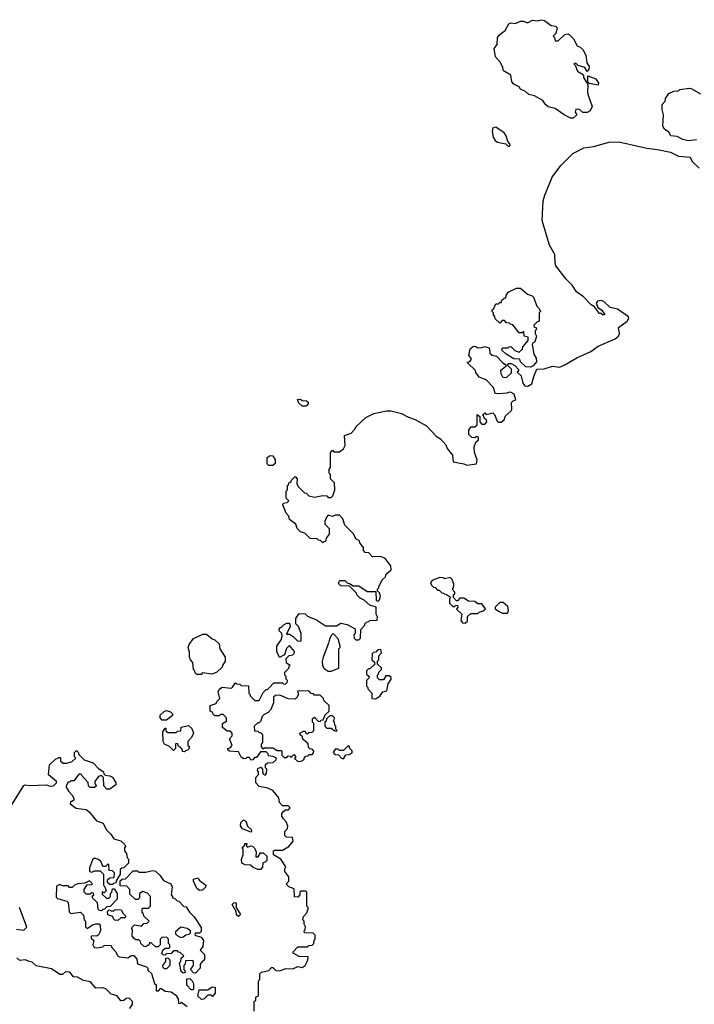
# Model space of a CAD drawing. Extents: x 1861455 to 2058065, y 200073 to 437907.
# Tile 461 of 574: x 1937215 to 1942090, y 367534 to 374654. Entities that reach past the tile are written whole.
import ezdxf

# ---------------------------------------------------------------- set-up
doc = ezdxf.new("R2010")
doc.units = 0

msp = doc.modelspace()

# ---------------------------------------------------------------- linework, layer by layer
at = {"layer": '0CON05XD'}
for points in [[(1941215, 373942.5), (1941195, 373942.5), (1941150, 373965), (1941085, 374012.5), (1941033.9, 374023.9), (1941015, 374040), (1940995, 374070), (1940935, 374102.5), (1940893, 374113), (1940870, 374135), (1940835, 374152.5), (1940825, 374167.5), (1940786.7, 374186.7), (1940772.5, 374205), (1940763, 374253), (1940710, 374285), (1940707, 374307), (1940690, 374345), (1940652.5, 374385), (1940642.5, 374445), (1940666.4, 374473.6), (1940667.5, 374525), (1940683.6, 374546.4), (1940722.5, 374575), (1940750, 374625), (1940765, 374630), (1940795, 374626.7), (1940835, 374642.5), (1940855, 374642.5), (1940885, 374631.2), (1940920.7, 374649.3), (1940955, 374646.4), (1940985, 374653.8), (1941008.3, 374648.3), (1941055, 374612.5), (1941086.4, 374606.4), (1941100, 374595), (1941090, 374555), (1941070, 374535), (1941080, 374525), (1941085, 374500), (1941105, 374500), (1941155, 374547.5), (1941175, 374552.5), (1941185, 374547.5), (1941216.1, 374516.1), (1941243.6, 374463.6), (1941266.1, 374456.1), (1941287.5, 374435), (1941306.7, 374395), (1941313, 374343), (1941330, 374315), (1941327.5, 374295), (1941315, 374280), (1941298.3, 374308.3), (1941251.7, 374321.7), (1941235, 374340), (1941220, 374335), (1941230, 374325), (1941245, 374282.5), (1941290, 374255), (1941290, 374235), (1941320, 374185), (1941317.5, 374125), (1941325, 374100), (1941352.5, 374025), (1941337.5, 373995), (1941315, 373983.3), (1941285, 373982.5), (1941260, 374005), (1941235, 374007.5), (1941230, 373985), (1941240, 373965), (1941215, 373942.5)], [(1941395, 374180), (1941331.7, 374191.7), (1941320, 374205), (1941321.7, 374248.3), (1941377.5, 374225), (1941397.5, 374195), (1941395, 374180)], [(1942105.9, 373785.9), (1942045, 373776.7), (1942006.4, 373786.4), (1941965, 373810), (1941920, 373815), (1941905, 373840), (1941875, 373862.5), (1941862.5, 373885), (1941866.7, 373965), (1941857.5, 374005), (1941858.3, 374041.7), (1941880, 374065), (1941882.5, 374085), (1941905, 374120), (1941943, 374137), (1941975, 374140), (1941985, 374150), (1942055, 374157.5), (1942073.3, 374153.3), (1942135, 374117.5)], [(1940755, 373740), (1940760, 373745), (1940757.5, 373755), (1940743, 373773), (1940730, 373815), (1940715.7, 373835.7), (1940655, 373876.2), (1940635, 373872.5), (1940628, 373845), (1940637.5, 373805), (1940650.7, 373780.7), (1940667, 373767), (1940727, 373757), (1940745, 373740), (1940755, 373740)], [(1940555, 372282.5), (1940575, 372290), (1940605, 372280), (1940610, 372275), (1940611.7, 372241.7), (1940628.3, 372228.3), (1940660.7, 372220.7), (1940703.3, 372175), (1940728.3, 372158.3), (1940727.5, 372145), (1940690, 372115), (1940691.2, 372095), (1940705, 372071.2), (1940715, 372066), (1940735, 372068), (1940768.6, 372101.4), (1940768, 372128), (1940740, 372155), (1940745, 372167.5), (1940767, 372167), (1940793, 372153), (1940820, 372125), (1940818.3, 372111.7), (1940810, 372105), (1940838.3, 372078.3), (1940850, 372025), (1940865, 372007.5), (1940887, 372003), (1940915, 372020), (1940930, 372075), (1940953, 372127), (1941005, 372130), (1941065, 372147.5), (1941115, 372142.5), (1941150, 372155), (1941240.3, 372209.7), (1941343.3, 372255), (1941395, 372292.5), (1941517.5, 372345), (1941543.3, 372365), (1941550, 372385), (1941543, 372427), (1941605, 372473.3), (1941616.2, 372495), (1941614.2, 372505), (1941535, 372560.5), (1941482.2, 372572.2), (1941435, 372615.8), (1941415, 372622.5), (1941390.5, 372619.5), (1941380, 372605), (1941391.7, 372571.7), (1941420, 372555), (1941440, 372525), (1941440, 372520), (1941425, 372520), (1941418.3, 372528.3), (1941405, 372530), (1941368.3, 372578.3), (1941345, 372592.5), (1941289.3, 372649.3), (1941237.5, 372685), (1941207.5, 372735), (1941165, 372777.5), (1941090, 372875), (1941083.8, 372895), (1941081.2, 372955), (1941042.7, 373022.7), (1940991.7, 373201.7), (1940998.8, 373345), (1941008.8, 373385), (1941063.8, 373515), (1941125, 373600), (1941212.7, 373687.3), (1941292.3, 373727.7), (1941365, 373736.7), (1941471.7, 373768.3), (1941545, 373771.2), (1941745.8, 373724.2), (1941825, 373715.8), (1941917.5, 373695), (1941975, 373667.1), (1942059.3, 373659.3), (1942075, 373627.5), (1942125, 373581.2)], [(1940905, 372142.5), (1940873, 372143), (1940835, 372180), (1940828.3, 372198.3), (1940785, 372202.5), (1940730, 372235), (1940700, 372265), (1940705, 372280), (1940745, 372280), (1940751.7, 372288.3), (1940765, 372290), (1940793, 372263), (1940825, 372250), (1940848.3, 372271.7), (1940851.7, 372288.3), (1940890, 372335), (1940888.3, 372358.3), (1940860, 372365), (1940858.3, 372398.3), (1940845, 372390), (1940825, 372390), (1940778.3, 372448.3), (1940761.7, 372451.7), (1940755, 372460), (1940731.7, 372461.7), (1940718.3, 372478.3), (1940701.7, 372478.3), (1940685, 372460), (1940651.7, 372491.7), (1940648.3, 372508.3), (1940640, 372515), (1940640, 372535), (1940630, 372545), (1940630, 372555), (1940638.3, 372561.7), (1940655, 372600), (1940675, 372600), (1940685, 372610), (1940695, 372610), (1940700, 372625), (1940715, 372640), (1940728.3, 372641.7), (1940733, 372667), (1940750, 372685), (1940805, 372712.5), (1940835, 372712.5), (1940885, 372670), (1940918.3, 372658.3), (1940928.3, 372648.3), (1940953, 372583), (1940970, 372565), (1940977.5, 372545), (1940970, 372535), (1940970, 372475), (1940955, 372470), (1940930, 372445), (1940931.7, 372431.7), (1940950, 372425), (1940948.3, 372411.7), (1940940, 372405), (1940940, 372385), (1940950, 372365), (1940937.5, 372325), (1940920, 372315), (1940917.5, 372305), (1940930, 372235), (1940947, 372207), (1940949.3, 372180.7), (1940925, 372150), (1940905, 372142.5)], [(1938910, 367485), (1938910, 367555), (1938920, 367565), (1938920, 367585), (1938940, 367595), (1938940, 367705), (1938950, 367715), (1938950, 367755), (1938963, 367767), (1939015, 367780), (1939035, 367800), (1939045, 367800), (1939065, 367780), (1939095, 367777.5), (1939137, 367793), (1939188.3, 367791.7), (1939225, 367807.5), (1939255, 367800), (1939277.5, 367815), (1939297, 367853), (1939298.3, 367878.3), (1939235, 367880), (1939190, 367905), (1939190, 367915), (1939225, 367950), (1939295, 367950), (1939305, 367960), (1939328.3, 367961.7), (1939340, 367975), (1939341.7, 367998.3), (1939350, 368005), (1939350, 368035), (1939335, 368050), (1939271.7, 368051.7), (1939270, 368065), (1939277.5, 368072.5), (1939280, 368095), (1939270, 368115), (1939270, 368135), (1939260, 368145), (1939265, 368170), (1939290, 368195), (1939300, 368225), (1939300, 368235), (1939290, 368245), (1939290, 368345), (1939281.7, 368351.7), (1939248.3, 368351.7), (1939240, 368345), (1939240, 368325), (1939225, 368310), (1939201.7, 368311.7), (1939198.3, 368368.3), (1939160, 368385), (1939140, 368405), (1939160, 368425), (1939160, 368455), (1939130, 368495), (1939130, 368515), (1939138.3, 368528.3), (1939103, 368583), (1939050, 368615), (1939050, 368645), (1939055, 368650), (1939115, 368650), (1939160, 368675), (1939190, 368715), (1939185, 368740), (1939143, 368743), (1939130, 368755), (1939130, 368785), (1939150, 368805), (1939152.5, 368825), (1939140, 368855), (1939120, 368875), (1939110, 368895), (1939110, 368915), (1939121.7, 368928.3), (1939135, 368940), (1939158.3, 368941.7), (1939170, 368955), (1939155, 368970), (1939115, 368970), (1939093, 368993), (1939087, 369027), (1939045, 369080), (1939007, 369097), (1938945, 369110), (1938920, 369135), (1938920, 369175), (1938940, 369195), (1938940, 369215), (1938932.5, 369225), (1938935, 369240), (1938958.3, 369248.3), (1938970, 369235), (1938971.7, 369201.7), (1938988.3, 369191.7), (1938997.5, 369202.5), (1939000, 369235), (1938990, 369245), (1938991.7, 369268.3), (1939005, 369280), (1939047, 369283), (1939068.3, 369301.7), (1939070, 369315), (1939047, 369327), (1939011.7, 369331.7), (1939010, 369345), (1938995, 369360), (1938955, 369360), (1938925, 369320), (1938911.7, 369318.3), (1938898.3, 369301.7), (1938885, 369300), (1938875, 369320), (1938855, 369320), (1938848.3, 369311.7), (1938835, 369310), (1938815, 369322.5), (1938795, 369360), (1938730, 369365), (1938720, 369375), (1938720, 369385), (1938735, 369390), (1938750, 369405), (1938730, 369455), (1938750, 369475), (1938750, 369495), (1938738.3, 369508.3), (1938715, 369510), (1938680, 369535), (1938680, 369565), (1938708.3, 369581.7), (1938710, 369605), (1938685, 369630), (1938665, 369630), (1938655, 369620), (1938625, 369620), (1938610, 369635), (1938610, 369645), (1938590, 369655), (1938590, 369695), (1938635, 369710), (1938640, 369725), (1938660, 369745), (1938650, 369795), (1938655, 369810), (1938675, 369827.5), (1938745, 369820), (1938751.7, 369828.3), (1938775, 369860), (1938781.7, 369851.7), (1938805, 369850), (1938815, 369840), (1938868.3, 369838.3), (1938870, 369785), (1938880, 369775), (1938880, 369765), (1938915, 369730), (1938945, 369730), (1938975, 369790), (1938995, 369810), (1939005, 369810), (1939018.3, 369821.7), (1939051.7, 369858.3), (1939115, 369860), (1939121.7, 369851.7), (1939135, 369850), (1939148.3, 369861.7), (1939150, 369875), (1939140, 369885), (1939140, 369905), (1939130, 369915), (1939130, 369935), (1939160, 369965), (1939161.7, 369978.3), (1939170, 369985), (1939141.7, 370001.7), (1939140, 370035), (1939163, 370057), (1939188.3, 370061.7), (1939198.3, 370071.7), (1939200, 370085), (1939165, 370130), (1939143, 370107), (1939128.3, 370061.7), (1939091.7, 370041.7), (1939072.5, 370085), (1939072.5, 370125), (1939105, 370170), (1939112.5, 370195), (1939110, 370215), (1939093, 370233), (1939090, 370245), (1939095, 370260), (1939105, 370260), (1939125, 370280), (1939145, 370290), (1939165, 370290), (1939170, 370265), (1939141.7, 370211.7), (1939165, 370210), (1939190, 370195), (1939225, 370160), (1939248.3, 370161.7), (1939250, 370215), (1939230, 370265), (1939210, 370285), (1939210, 370325), (1939235, 370360), (1939277, 370357), (1939295, 370340), (1939360, 370315), (1939425, 370270), (1939505, 370270), (1939535, 370290), (1939581.7, 370281.7), (1939638.3, 370248.3), (1939640, 370215), (1939630, 370205), (1939631.7, 370181.7), (1939645, 370170), (1939665, 370170), (1939678.3, 370181.7), (1939680, 370245), (1939710, 370275), (1939710, 370285), (1939721.7, 370298.3), (1939738.3, 370301.7), (1939745, 370310), (1939798.3, 370311.7), (1939800, 370335), (1939790, 370355), (1939790, 370405), (1939745, 370420), (1939705, 370457.5), (1939675, 370470), (1939650, 370495), (1939648.3, 370508.3), (1939598.3, 370558.3), (1939535, 370560), (1939520, 370575), (1939521.7, 370588.3), (1939531.7, 370598.3), (1939565, 370600), (1939581.7, 370581.7), (1939598.3, 370578.3), (1939625, 370560), (1939665, 370560), (1939725, 370520), (1939788.3, 370518.3), (1939790, 370455), (1939805, 370450), (1939815, 370460), (1939822.5, 370485), (1939815, 370510), (1939800, 370525), (1939800, 370535), (1939810, 370545), (1939810, 370555), (1939837.5, 370605), (1939857.5, 370625), (1939862.5, 370645), (1939900, 370675), (1939897.5, 370705), (1939856.7, 370756.7), (1939825, 370772.5), (1939765, 370770), (1939738.3, 370798.3), (1939711.7, 370801.7), (1939700, 370815), (1939698.3, 370838.3), (1939671.7, 370871.7), (1939670, 370885), (1939645, 370900), (1939626.4, 370936.4), (1939565, 371000), (1939550, 371045), (1939525, 371070), (1939495, 371070), (1939475, 371062.5), (1939445, 371070), (1939433, 371057), (1939420, 371025), (1939420, 371005), (1939450, 370975), (1939450, 370935), (1939430, 370905), (1939425, 370880), (1939411.7, 370878.3), (1939405, 370870), (1939388.3, 370888.3), (1939375, 370890), (1939365, 370900), (1939313, 370903), (1939275, 370940), (1939245, 370950), (1939220, 370975), (1939210, 371005), (1939165, 371040), (1939160, 371065), (1939140, 371085), (1939117.5, 371145), (1939121.7, 371158.3), (1939147, 371163), (1939160, 371175), (1939140, 371195), (1939140, 371245), (1939150, 371255), (1939150, 371285), (1939158.3, 371291.7), (1939160, 371305), (1939175, 371310), (1939180, 371325), (1939205, 371350), (1939220, 371335), (1939218.3, 371298.3), (1939230, 371275), (1939271.7, 371231.7), (1939285, 371230), (1939305, 371210), (1939345, 371202.5), (1939405, 371212.5), (1939435, 371210), (1939445, 371200), (1939465, 371200), (1939478.3, 371211.7), (1939492.5, 371255), (1939490, 371305), (1939460, 371335), (1939460, 371365), (1939450, 371375), (1939450, 371405), (1939460, 371415), (1939460, 371525), (1939475, 371540), (1939485, 371530), (1939525, 371530), (1939555, 371550), (1939567.5, 371575), (1939561.7, 371648.3), (1939610, 371665), (1939635, 371690), (1939647, 371713), (1939715, 371777.5), (1939775, 371806.7), (1939865, 371826.7), (1939896.4, 371826.4), (1939975, 371807.5), (1940025, 371780), (1940073.3, 371763.3), (1940155, 371717.5), (1940223.6, 371643.6), (1940255, 371622.5), (1940295, 371580), (1940303.9, 371553.9), (1940342.5, 371505), (1940347, 371457), (1940425, 371442.5), (1940445, 371432.5), (1940517, 371443), (1940521.7, 371471.7), (1940502.5, 371525), (1940500, 371565), (1940511.7, 371598.3), (1940530, 371615), (1940530, 371635), (1940515, 371640), (1940505, 371630), (1940481.7, 371631.7), (1940460, 371655), (1940460, 371685), (1940475, 371710), (1940505, 371710), (1940520, 371725), (1940521.7, 371798.3), (1940540, 371785), (1940540, 371745), (1940555, 371730), (1940575, 371730), (1940590, 371745), (1940588.3, 371758.3), (1940571.7, 371771.7), (1940568.3, 371788.3), (1940560, 371795), (1940575, 371810), (1940585, 371800), (1940635, 371810), (1940645, 371800), (1940665, 371750), (1940673, 371743), (1940695, 371742.5), (1940715, 371760), (1940725, 371790), (1940767.5, 371825), (1940772.5, 371835), (1940770, 371885), (1940781.7, 371898.3), (1940800, 371905), (1940787.5, 371945), (1940767, 371957), (1940755, 371960), (1940735, 371952.5), (1940675, 371947.5), (1940651.7, 371951.7), (1940640, 371995), (1940585, 372050), (1940535, 372070), (1940511.7, 372101.7), (1940508.3, 372118.3), (1940451.7, 372171.7), (1940451.7, 372178.3), (1940468.3, 372181.7), (1940477.5, 372195), (1940477, 372207), (1940460, 372225), (1940470, 372275), (1940495, 372292.5), (1940511.7, 372291.7), (1940525, 372280), (1940555, 372282.5)], [(1939285, 371860), (1939255, 371860), (1939231.7, 371881.7), (1939221.7, 371908.3), (1939245, 371910), (1939255, 371900), (1939288.3, 371898.3), (1939298.3, 371888.3), (1939300, 371875), (1939285, 371860)], [(1939045, 371430), (1939015, 371430), (1939003, 371443), (1939003, 371487), (1939025, 371502.5), (1939045, 371500), (1939061.7, 371471.7), (1939060, 371445), (1939045, 371430)], [(1940435, 370290), (1940450, 370305), (1940451.7, 370338.3), (1940475, 370360), (1940525, 370360), (1940535, 370370), (1940565, 370380), (1940580, 370395), (1940555, 370430), (1940525, 370430), (1940505, 370447.5), (1940458.3, 370448.3), (1940425, 370470), (1940395, 370470), (1940378.3, 370451.7), (1940371.7, 370451.7), (1940350, 370475), (1940350, 370495), (1940358.3, 370501.7), (1940360, 370515), (1940340, 370535), (1940350, 370545), (1940351.7, 370571.7), (1940340, 370605), (1940325, 370620), (1940285, 370610), (1940277, 370617), (1940248.3, 370621.7), (1940195, 370600), (1940182.5, 370585), (1940190, 370565), (1940205, 370550), (1940217, 370547), (1940235, 370530), (1940245, 370530), (1940265, 370510), (1940278.3, 370508.3), (1940281.7, 370501.7), (1940298.3, 370498.3), (1940328.3, 370478.3), (1940320, 370465), (1940320, 370435), (1940345, 370410), (1940358.3, 370411.7), (1940365, 370420), (1940378.3, 370418.3), (1940380, 370405), (1940371.7, 370391.7), (1940410, 370355), (1940403, 370313), (1940415, 370292.5), (1940435, 370290)], [(1940735, 370362.5), (1940742.5, 370367.5), (1940746.2, 370383.8), (1940741.7, 370411.7), (1940709.5, 370439.5), (1940685, 370440), (1940650, 370405), (1940650, 370395), (1940675, 370376.7), (1940705, 370363.3), (1940735, 370362.5)], [(1938525, 369920), (1938495, 369920), (1938481.7, 369931.7), (1938478.3, 369948.3), (1938470, 369955), (1938467, 370007), (1938450, 370025), (1938442.5, 370045), (1938441.7, 370081.7), (1938432.5, 370115), (1938440, 370135), (1938470.7, 370179.3), (1938538.3, 370211.7), (1938565, 370210), (1938605, 370177.5), (1938625, 370170), (1938655, 370140), (1938660, 370105), (1938700, 370045), (1938700, 370015), (1938680, 369985), (1938678.3, 369971.7), (1938640, 369935), (1938605, 369922.5), (1938535, 369930), (1938525, 369920)], [(1939465, 369942.5), (1939520, 369965), (1939520, 370105), (1939530, 370115), (1939530, 370125), (1939517, 370177), (1939485, 370210), (1939475, 370210), (1939465, 370200), (1939452.5, 370175), (1939447.5, 370145), (1939407.5, 370045), (1939401.2, 370015), (1939403.3, 369985), (1939415, 369962.5), (1939445, 369942.5), (1939465, 369942.5)], [(1939785, 369742.5), (1939818.3, 369761.7), (1939840, 369795), (1939868.3, 369801.7), (1939878.3, 369851.7), (1939900, 369885), (1939898.3, 369898.3), (1939885, 369910), (1939861.7, 369908.3), (1939845, 369880), (1939815, 369880), (1939800, 369895), (1939800, 369915), (1939808.3, 369921.7), (1939810, 369935), (1939830, 369955), (1939828.3, 369968.3), (1939800, 369995), (1939800, 370015), (1939810, 370025), (1939810, 370055), (1939830, 370075), (1939825, 370100), (1939801.7, 370098.3), (1939788.3, 370081.7), (1939771.7, 370078.3), (1939761.7, 370068.3), (1939760, 370025), (1939778.3, 370008.3), (1939780, 369995), (1939745, 369960), (1939735, 369960), (1939720, 369945), (1939721.7, 369921.7), (1939740, 369905), (1939738.3, 369891.7), (1939720, 369875), (1939720, 369835), (1939730, 369825), (1939730, 369815), (1939760, 369785), (1939760, 369745), (1939785, 369742.5)], [(1939245, 369290), (1939270, 369305), (1939270, 369315), (1939281.7, 369328.3), (1939298.3, 369331.7), (1939305, 369340), (1939328.3, 369341.7), (1939338.3, 369351.7), (1939340, 369365), (1939328.3, 369378.3), (1939311.7, 369381.7), (1939301.7, 369391.7), (1939298.3, 369418.3), (1939261.7, 369451.7), (1939258.3, 369468.3), (1939241.7, 369481.7), (1939240, 369495), (1939265, 369510), (1939278.3, 369508.3), (1939285, 369490), (1939298.3, 369491.7), (1939305, 369500), (1939328.3, 369501.7), (1939340, 369515), (1939340, 369565), (1939330, 369575), (1939331.7, 369598.3), (1939345, 369610), (1939371.7, 369581.7), (1939385, 369580), (1939391.7, 369588.3), (1939408.3, 369591.7), (1939421.7, 369628.3), (1939450, 369655), (1939450, 369695), (1939411.7, 369731.7), (1939410, 369745), (1939385, 369770), (1939345, 369770), (1939338.3, 369778.3), (1939321.7, 369781.7), (1939305, 369800), (1939221.7, 369798.3), (1939230, 369775), (1939218.3, 369751.7), (1939205, 369740), (1939155, 369742.5), (1939095, 369770), (1939063, 369767), (1939050, 369755), (1939050, 369715), (1939030, 369665), (1939010, 369645), (1938980.7, 369629.3), (1938967.5, 369615), (1938955, 369580), (1938945, 369570), (1938935, 369570), (1938910, 369545), (1938911.7, 369511.7), (1938935, 369510), (1938941.7, 369501.7), (1938958.3, 369498.3), (1938970, 369485), (1938970, 369425), (1938960, 369415), (1938960, 369395), (1938971.7, 369381.7), (1938985, 369390), (1939045, 369390), (1939075, 369370), (1939105, 369370), (1939110, 369365), (1939110, 369335), (1939125, 369320), (1939145, 369320), (1939155, 369330), (1939168.3, 369328.3), (1939175, 369320), (1939195, 369340), (1939210, 369325), (1939201.7, 369311.7), (1939221.7, 369291.7), (1939245, 369290)], [(1938275, 369590), (1938245, 369590), (1938230, 369605), (1938230, 369625), (1938260, 369655), (1938275, 369660), (1938305, 369650), (1938320, 369635), (1938318.3, 369621.7), (1938275, 369590)], [(1939505, 369510), (1939510, 369515), (1939500, 369525), (1939500, 369545), (1939491.7, 369551.7), (1939490, 369575), (1939480, 369585), (1939488.3, 369591.7), (1939490, 369605), (1939475, 369620), (1939455, 369620), (1939431.7, 369598.3), (1939428.3, 369581.7), (1939420, 369575), (1939420, 369545), (1939435, 369530), (1939465, 369530), (1939491.7, 369511.7), (1939505, 369510)], [(1938405, 369360), (1938391.7, 369361.7), (1938388.3, 369378.3), (1938361.7, 369401.7), (1938355, 369420), (1938341.7, 369418.3), (1938340, 369385), (1938325, 369370), (1938298.3, 369398.3), (1938260, 369415), (1938252.5, 369435), (1938250, 369505), (1938265, 369530), (1938270, 369530), (1938271.7, 369511.7), (1938285, 369500), (1938345, 369500), (1938355, 369510), (1938378.3, 369511.7), (1938381.7, 369538.3), (1938435, 369550), (1938458.3, 369528.3), (1938470, 369495), (1938457, 369463), (1938430, 369435), (1938430, 369405), (1938438.3, 369398.3), (1938440, 369385), (1938428.3, 369371.7), (1938411.7, 369368.3), (1938405, 369360)], [(1937066.7, 368835), (1937243.6, 369116.4), (1937255, 369122.5), (1937285, 369117.5), (1937405, 369122.5), (1937435, 369112.5), (1937460, 369115), (1937480, 369135), (1937480, 369145), (1937423, 369193), (1937430, 369265), (1937475, 369310), (1937488.3, 369311.7), (1937495, 369320), (1937508.3, 369318.3), (1937510, 369295), (1937528.3, 369278.3), (1937555, 369277.5), (1937595, 369290), (1937620, 369315), (1937610, 369325), (1937610, 369355), (1937625, 369370), (1937638.3, 369358.3), (1937641.7, 369341.7), (1937681.7, 369301.7), (1937745, 369280), (1937780.7, 369240.7), (1937820, 369215), (1937821.7, 369201.7), (1937831.7, 369191.7), (1937867, 369187), (1937886.4, 369176.4), (1937910, 369135), (1937908.3, 369121.7), (1937865, 369090), (1937845, 369090), (1937823, 369113), (1937820, 369175), (1937805, 369190), (1937785, 369182.5), (1937757.5, 369145), (1937758.3, 369128.3), (1937770, 369115), (1937755, 369102.5), (1937725, 369102.5), (1937712.5, 369115), (1937708.3, 369138.3), (1937661.7, 369191.7), (1937658.3, 369198.3), (1937645, 369200), (1937605, 369150), (1937585, 369150), (1937575, 369140), (1937565, 369140), (1937550, 369115), (1937550, 369105), (1937567.5, 369075), (1937595, 369047.5), (1937606.2, 369025), (1937605, 369010), (1937595, 369000), (1937585, 369000), (1937580, 368985), (1937623, 368953), (1937695, 368942.5), (1937715.9, 368925.9), (1937770.7, 368860.7), (1937817.5, 368845), (1937839.3, 368799.3), (1937872.5, 368765), (1937895, 368730), (1937946.1, 368716.1), (1937975, 368690), (1937980, 368675), (1937973, 368667), (1937972.5, 368645), (1937986.7, 368625), (1937992.5, 368592.5), (1938000, 368585), (1938000, 368555), (1937968.3, 368521.7), (1937951.7, 368518.3), (1937941.7, 368508.3), (1937940, 368475), (1937911.7, 368428.3), (1937908.3, 368411.7), (1937891.7, 368408.3), (1937885, 368400), (1937865, 368400), (1937850, 368415), (1937850, 368435), (1937865, 368450), (1937898.3, 368451.7), (1937900, 368485), (1937885, 368500), (1937861.7, 368501.7), (1937860, 368545), (1937851.7, 368548.3), (1937835, 368530), (1937815, 368530), (1937802.5, 368565), (1937785, 368582.5), (1937755, 368590), (1937741.7, 368578.3), (1937718.3, 368521.7), (1937720, 368495), (1937735, 368490), (1937755, 368500), (1937795, 368500), (1937820, 368475), (1937820, 368395), (1937828.3, 368388.3), (1937840, 368355), (1937825, 368340), (1937811.7, 368348.3), (1937811.7, 368331.7), (1937841.7, 368301.7), (1937858.3, 368301.7), (1937870, 368315), (1937870, 368335), (1937880, 368345), (1937885, 368370), (1937898.3, 368368.3), (1937920, 368335), (1937920, 368295), (1937868.3, 368241.7), (1937845, 368240), (1937828.3, 368221.7), (1937815, 368220), (1937805, 368210), (1937791.7, 368211.7), (1937781.7, 368221.7), (1937777, 368267), (1937740, 368305), (1937741.7, 368318.3), (1937750, 368325), (1937748.3, 368338.3), (1937735, 368340), (1937725, 368330), (1937695, 368330), (1937680, 368345), (1937680, 368365), (1937701.7, 368398.3), (1937735, 368400), (1937740, 368405), (1937718.3, 368428.3), (1937685, 368410), (1937633.6, 368406.4), (1937610, 368395), (1937595, 368380), (1937575, 368380), (1937565, 368390), (1937525, 368390), (1937505, 368400), (1937481.7, 368388.3), (1937478.3, 368308.3), (1937488.3, 368298.3), (1937555, 368280), (1937565, 368270), (1937573, 368203), (1937585, 368190), (1937655, 368200), (1937675, 368180), (1937680, 368145), (1937690, 368135), (1937690, 368095), (1937701.7, 368081.7), (1937741.2, 368108.8), (1937765, 368117.5), (1937787, 368117), (1937795, 368110), (1937797.5, 368065), (1937783, 368037), (1937771.7, 368028.3), (1937735, 368030), (1937730, 368025), (1937731.7, 368011.7), (1937750, 367995), (1937742.5, 367965), (1937752.5, 367945), (1937775, 367942.5), (1937815, 367950), (1937825, 367960), (1937845, 367962.5), (1937875, 367960), (1937880, 367945), (1937910, 367915), (1937922.5, 367885), (1937935, 367877.5), (1937995, 367870), (1938023, 367887), (1938038.3, 367888.3), (1938061.7, 367861.7), (1938067, 367827), (1938130, 367805), (1938140, 367795), (1938141.7, 367781.7), (1938167, 367757), (1938190, 367685), (1938200, 367675), (1938201.7, 367631.7), (1938218.3, 367631.7), (1938235, 367650), (1938265, 367630), (1938310, 367625), (1938350, 367595), (1938350, 367585), (1938360, 367575), (1938361.7, 367541.7), (1938375, 367540), (1938385, 367550), (1938425, 367517.5)], [(1939555, 369310), (1939571.7, 369338.3), (1939595, 369340), (1939617, 369353), (1939617, 369367), (1939600, 369385), (1939595, 369400), (1939585, 369400), (1939555, 369370), (1939525, 369370), (1939515, 369380), (1939495, 369380), (1939480, 369355), (1939491.7, 369341.7), (1939518.3, 369338.3), (1939540, 369315), (1939555, 369310)], [(1938885, 368780), (1938825, 368802.5), (1938810, 368825), (1938811.7, 368848.3), (1938831.7, 368868.3), (1938848.3, 368858.3), (1938861.7, 368821.7), (1938888.3, 368798.3), (1938890, 368785), (1938885, 368780)], [(1938955, 368510), (1938935, 368510), (1938903, 368523), (1938881.7, 368541.7), (1938845, 368542.5), (1938820, 368555), (1938818.3, 368581.7), (1938830, 368615), (1938830, 368655), (1938820, 368665), (1938838.3, 368681.7), (1938841.7, 368698.3), (1938858.3, 368698.3), (1938850, 368685), (1938861.7, 368671.7), (1938885, 368680), (1938897, 368677), (1938915, 368660), (1938922.5, 368635), (1938921.7, 368601.7), (1938938.3, 368601.7), (1938955, 368630), (1938975, 368630), (1939000, 368605), (1939000, 368575), (1938988.3, 368561.7), (1938971.7, 368558.3), (1938970, 368525), (1938955, 368510)], [(1938485, 367760), (1938471.7, 367761.7), (1938450, 367785), (1938470, 367815), (1938470, 367845), (1938465, 367850), (1938411.7, 367848.3), (1938410, 367825), (1938400, 367815), (1938400, 367785), (1938408.3, 367778.3), (1938410, 367765), (1938395, 367760), (1938381.7, 367771.7), (1938370, 367835), (1938380, 367845), (1938381.7, 367868.3), (1938400, 367885), (1938375, 367910), (1938361.7, 367911.7), (1938355, 367920), (1938325, 367920), (1938308.3, 367901.7), (1938275, 367900), (1938265, 367890), (1938251.7, 367891.7), (1938241.7, 367901.7), (1938250, 367925), (1938265, 367940), (1938295, 367940), (1938300, 367945), (1938300, 367965), (1938290, 367975), (1938290, 368005), (1938278.3, 368018.3), (1938245, 368020), (1938230, 368005), (1938230, 367965), (1938215, 367950), (1938195, 367950), (1938165, 367980), (1938151.7, 367978.3), (1938145, 367960), (1938135, 367960), (1938125, 367950), (1938113, 367953), (1938090, 367975), (1938088.3, 367988.3), (1938075, 368000), (1938055, 368000), (1938040.7, 368010.7), (1938028.3, 368028.3), (1938030, 368075), (1938021.7, 368088.3), (1938045, 368110), (1938095, 368100), (1938111.7, 368118.3), (1938135, 368120), (1938150, 368135), (1938111.7, 368171.7), (1938108.3, 368188.3), (1938100, 368195), (1938100, 368225), (1938105, 368230), (1938145, 368230), (1938160, 368245), (1938160, 368315), (1938138.3, 368338.3), (1938105, 368350), (1938080, 368335), (1938080, 368305), (1938068.3, 368291.7), (1938051.7, 368291.7), (1938011.7, 368331.7), (1938010, 368365), (1937988.3, 368388.3), (1937941.7, 368391.7), (1937941.7, 368428.3), (1937955, 368440), (1937978.3, 368441.7), (1938035, 368500), (1938065, 368500), (1938075, 368490), (1938125, 368490), (1938175, 368502.5), (1938196.1, 368496.1), (1938228, 368468), (1938255, 368430), (1938306.4, 368406.4), (1938317.5, 368385), (1938310, 368325), (1938320, 368315), (1938320, 368305), (1938335, 368300), (1938351.7, 368281.7), (1938365, 368280), (1938401.7, 368241.7), (1938418.3, 368238.3), (1938440.7, 368200.7), (1938476.1, 368166.1), (1938525, 368090), (1938525, 368060), (1938515, 368050), (1938481.7, 368048.3), (1938480, 368035), (1938525, 368020), (1938542.5, 367995), (1938537, 367953), (1938520, 367925), (1938550, 367895), (1938550, 367855), (1938531.7, 367838.3), (1938520, 367825), (1938520, 367795), (1938485, 367760)], [(1938515, 368357.5), (1938495, 368372.5), (1938470, 368425), (1938471.7, 368438.3), (1938505, 368450), (1938511.7, 368431.7), (1938560, 368395), (1938558.3, 368381.7), (1938535, 368360), (1938515, 368357.5)], [(1937191.7, 368078.3), (1937245, 368070), (1937267, 368093), (1937212.5, 368235)], [(1937925, 368140), (1937901.7, 368141.7), (1937891.7, 368151.7), (1937888.3, 368168.3), (1937851.7, 368181.7), (1937850, 368205), (1937861.7, 368218.3), (1937875, 368210), (1937895, 368210), (1937905, 368220), (1937948.3, 368218.3), (1937961.7, 368191.7), (1937980, 368175), (1937980, 368165), (1937975, 368160), (1937945, 368160), (1937925, 368140)], [(1938795, 368170), (1938781.7, 368181.7), (1938780, 368205), (1938750, 368255), (1938765, 368270), (1938778.3, 368268.3), (1938780, 368235), (1938810, 368185), (1938795, 368170)], [(1938378.3, 368018.3), (1938395, 368022.5), (1938415, 368037.5), (1938438.3, 368041.7), (1938448.3, 368051.7), (1938450, 368065), (1938425, 368082.5), (1938378.3, 368091.7), (1938341.7, 368058.3), (1938340, 368045), (1938351.7, 368031.7), (1938378.3, 368018.3)], [(1938010, 367505), (1938030, 367535), (1938030, 367555), (1938005, 367580), (1937985, 367577.5), (1937967, 367563), (1937945, 367560), (1937920, 367595), (1937875, 367606.7), (1937837, 367647), (1937815, 367652.5), (1937765, 367650), (1937727, 367697), (1937675, 367707.5), (1937631.7, 367731.7), (1937603, 367733), (1937577, 367767), (1937545, 367770), (1937525, 367750), (1937505, 367750), (1937445, 367790), (1937333, 367813), (1937305, 367840), (1937283, 367843), (1937257, 367857), (1937215, 367850), (1937195, 367870)], [(1938275, 367790), (1938261.7, 367791.7), (1938251.7, 367801.7), (1938250, 367815), (1938270, 367845), (1938271.7, 367868.3), (1938285, 367870), (1938300, 367855), (1938300, 367815), (1938275, 367790)], [(1938465, 367640), (1938455, 367640), (1938423, 367673), (1938421.7, 367718.3), (1938445, 367720), (1938460, 367705), (1938470, 367685), (1938470, 367645), (1938465, 367640)], [(1938528.3, 367568.3), (1938503, 367593), (1938511.7, 367638.3), (1938575, 367640), (1938605, 367660), (1938628.3, 367658.3), (1938627.5, 367615), (1938608.3, 367591.7), (1938595, 367600), (1938575, 367600), (1938545, 367572.5), (1938528.3, 367568.3)]]:
    msp.add_lwpolyline(points, dxfattribs=at)

doc.saveas('drawing.dxf')
